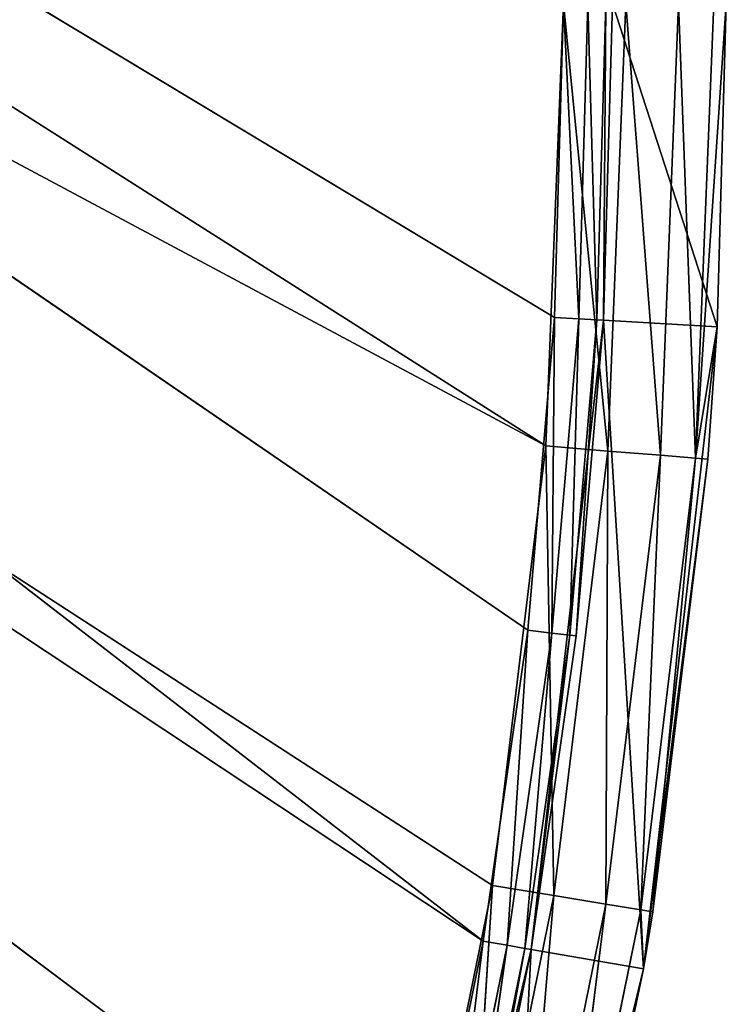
# Model space of a CAD drawing. Extents: x 0 to 71, y 0 to 117.
# Tile 306 of 656: x 66 to 70.34, y 58.76 to 64.82. Entities that reach past the tile are written whole.
import ezdxf

# ---------------------------------------------------------------- set-up
doc = ezdxf.new("R2010")
doc.units = 0
doc.header["$LTSCALE"] = 25.4
doc.layers.get('0').update_dxf_attribs({"color": 13, "linetype": 'CONTINUOUS'})

# ---------------------------------------------------------------- blocks, each defined once
blk = doc.blocks.new('MONO-LONG-I-S-GOLD-7670-76')
at = {"color": 250}
for p, q in [((54.6843, 293.4521, 0.4048), (52.6976, 311.4521, 0.348)), ((52.6976, 311.4521, 0.348), (54.6843, 311.4521, 0.4048)), ((54.6843, 293.4521, 0.4048), (52.6976, 311.4521, 0.348)), ((54.6843, 311.4521, 0.4048), (52.6976, 311.4521, 1.048)), ((52.6976, 311.4521, 1.048), (54.6443, 311.4521, 1.1036)), ((54.6843, 311.4521, 0.4048), (52.6976, 311.4521, 1.048)), ((52.6976, 311.4521, 0.348), (54.6843, 311.4521, 0.4048)), ((54.6443, 311.4521, 1.1036), (52.6976, 293.4521, 1.048)), ((54.6443, 311.4521, 1.1036), (52.6976, 293.4521, 1.048)), ((52.6976, 311.4521, 1.048), (54.6443, 311.4521, 1.1036)), ((58.6318, 311.4521, 0.8577), (54.6443, 311.4521, 1.1036)), ((54.6443, 311.4521, 1.1036), (58.5124, 311.4521, 1.5474)), ((58.6318, 311.4521, 0.8577), (54.6443, 311.4521, 1.1036)), ((54.6843, 311.4521, 0.4048), (54.6443, 311.4521, 1.1036)), ((54.6843, 311.4521, 0.4048), (54.6443, 311.4521, 1.1036)), ((54.6443, 311.4521, 1.1036), (58.5124, 311.4521, 1.5474)), ((54.6443, 311.4521, 1.1036), (56.5847, 293.4521, 1.2703)), ((54.6443, 311.4521, 1.1036), (56.5847, 293.4521, 1.2703)), ((54.6443, 311.4521, 1.1036), (54.6443, 293.4521, 1.1036)), ((54.6443, 311.4521, 1.1036), (54.6443, 293.4521, 1.1036)), ((55.4978, 293.4521, 0.4608), (54.6843, 311.4521, 0.4048)), ((54.6843, 311.4521, 0.4048), (58.6318, 311.4521, 0.8577)), ((55.4978, 293.4521, 0.4608), (54.6843, 311.4521, 0.4048)), ((54.6843, 293.4521, 0.4048), (54.6843, 311.4521, 0.4048)), ((54.6843, 293.4521, 0.4048), (54.6843, 311.4521, 0.4048)), ((54.6843, 311.4521, 0.4048), (58.6318, 311.4521, 0.8577)), ((55.4978, 293.4521, 0.4608), (58.6318, 311.4521, 0.8577)), ((55.4978, 293.4521, 0.4608), (58.6318, 311.4521, 0.8577)), ((58.5124, 311.4521, 1.5474), (56.5847, 293.4521, 1.2703)), ((58.5124, 311.4521, 1.5474), (56.5847, 293.4521, 1.2703)), ((58.2799, 293.4521, 0.7987), (58.6318, 311.4521, 0.8577)), ((58.2799, 293.4521, 0.7987), (58.6318, 311.4521, 0.8577)), ((62.5019, 311.4521, 1.7576), (58.5124, 311.4521, 1.5474)), ((58.5124, 311.4521, 1.5474), (62.3047, 311.4521, 2.4293)), ((62.5019, 311.4521, 1.7576), (58.5124, 311.4521, 1.5474)), ((58.6318, 311.4521, 0.8577), (58.5124, 311.4521, 1.5474)), ((58.6318, 311.4521, 0.8577), (58.5124, 311.4521, 1.5474)), ((58.5124, 311.4521, 1.5474), (62.3047, 311.4521, 2.4293)), ((58.5124, 311.4521, 1.5474), (60.4212, 293.4521, 1.9342)), ((58.5124, 311.4521, 1.5474), (60.4212, 293.4521, 1.9342)), ((58.5124, 311.4521, 1.5474), (58.5124, 293.4521, 1.5474)), ((58.5124, 311.4521, 1.5474), (58.5124, 293.4521, 1.5474)), ((58.6318, 311.4521, 0.8577), (58.6318, 293.4521, 0.8577)), ((58.6318, 311.4521, 0.8577), (58.6318, 293.4521, 0.8577)), ((58.6318, 311.4521, 0.8577), (61.0258, 293.4521, 1.3592)), ((58.6318, 311.4521, 0.8577), (61.0258, 293.4521, 1.3592)), ((58.6318, 311.4521, 0.8577), (62.5019, 311.4521, 1.7576)), ((58.6318, 311.4521, 0.8577), (62.5019, 311.4521, 1.7576)), ((54.6843, 293.4521, 0.4048), (52.6976, 293.4521, 0.348)), ((52.6976, 293.4521, 0.348), (55.4917, 293.0694, 0.5367)), ((52.6976, 293.4521, 0.348), (55.4917, 293.0694, 0.5367)), ((54.6843, 293.4521, 0.4048), (52.6976, 293.4521, 0.348)), ((52.6976, 293.4521, 1.048), (54.6443, 293.4521, 1.1036)), ((52.6976, 293.3021, 1.0882), (54.6443, 293.4521, 1.1036)), ((52.6976, 293.4521, 1.048), (54.6443, 293.4521, 1.1036)), ((52.6976, 293.3021, 1.0882), (54.6443, 293.4521, 1.1036)), ((54.642, 293.3021, 1.1437), (54.6443, 293.4521, 1.1036)), ((54.642, 293.3021, 1.1437), (54.6443, 293.4521, 1.1036)), ((54.642, 293.3021, 1.1437), (56.5847, 293.4521, 1.2703)), ((54.642, 293.3021, 1.1437), (56.5847, 293.4521, 1.2703)), ((54.6443, 293.4521, 1.1036), (56.5847, 293.4521, 1.2703)), ((54.6443, 293.4521, 1.1036), (56.5847, 293.4521, 1.2703)), ((55.4978, 293.4521, 0.4608), (54.6843, 293.4521, 0.4048)), ((54.6843, 293.4521, 0.4048), (55.4917, 293.0694, 0.5367)), ((54.6843, 293.4521, 0.4048), (55.4917, 293.0694, 0.5367)), ((55.4978, 293.4521, 0.4608), (54.6843, 293.4521, 0.4048)), ((55.4917, 293.0694, 0.5367), (58.2799, 293.4521, 0.7987)), ((55.4917, 293.0694, 0.5367), (58.2799, 293.4521, 0.7987)), ((55.4917, 293.0694, 0.5367), (55.4978, 293.4521, 0.4608)), ((55.4917, 293.0694, 0.5367), (55.4978, 293.4521, 0.4608)), ((58.2799, 293.4521, 0.7987), (55.4978, 293.4521, 0.4608)), ((58.2799, 293.4521, 0.7987), (55.4978, 293.4521, 0.4608)), ((56.5801, 293.3021, 1.3102), (56.5847, 293.4521, 1.2703)), ((56.5801, 293.3021, 1.3102), (56.5847, 293.4521, 1.2703)), ((56.5801, 293.3021, 1.3102), (58.5124, 293.4521, 1.5474)), ((56.5801, 293.3021, 1.3102), (58.5124, 293.4521, 1.5474)), ((56.5847, 293.4521, 1.2703), (58.5124, 293.4521, 1.5474)), ((56.5847, 293.4521, 1.2703), (58.5124, 293.4521, 1.5474)), ((58.6318, 293.4521, 0.8577), (58.2677, 293.0694, 0.8738)), ((58.2677, 293.0694, 0.8738), (58.2799, 293.4521, 0.7987)), ((58.6318, 293.4521, 0.8577), (58.2677, 293.0694, 0.8738)), ((58.2677, 293.0694, 0.8738), (58.2799, 293.4521, 0.7987)), ((58.6318, 293.4521, 0.8577), (58.2799, 293.4521, 0.7987)), ((58.6318, 293.4521, 0.8577), (58.2799, 293.4521, 0.7987)), ((58.5056, 293.3021, 1.587), (58.5124, 293.4521, 1.5474)), ((58.5056, 293.3021, 1.587), (58.5124, 293.4521, 1.5474)), ((58.5056, 293.3021, 1.587), (60.4212, 293.4521, 1.9342)), ((58.5056, 293.3021, 1.587), (60.4212, 293.4521, 1.9342)), ((58.5124, 293.4521, 1.5474), (60.4212, 293.4521, 1.9342)), ((58.5124, 293.4521, 1.5474), (60.4212, 293.4521, 1.9342)), ((61.0258, 293.4521, 1.3592), (58.6318, 293.4521, 0.8577)), ((61.0258, 293.4521, 1.3592), (58.6318, 293.4521, 0.8577)), ((61.0076, 293.0694, 1.4331), (58.6318, 293.4521, 0.8577)), ((61.0076, 293.0694, 1.4331), (58.6318, 293.4521, 0.8577)), ((52.6976, 293.1923, 1.198), (54.642, 293.3021, 1.1437)), ((54.642, 293.3021, 1.1437), (52.6976, 293.3021, 1.0882)), ((52.6976, 293.1923, 1.198), (54.642, 293.3021, 1.1437)), ((54.642, 293.3021, 1.1437), (52.6976, 293.3021, 1.0882)), ((54.6358, 293.1923, 1.2534), (54.642, 293.3021, 1.1437)), ((54.6358, 293.1923, 1.2534), (54.642, 293.3021, 1.1437)), ((54.6358, 293.1923, 1.2534), (56.5801, 293.3021, 1.3102)), ((54.6358, 293.1923, 1.2534), (56.5801, 293.3021, 1.3102)), ((56.5801, 293.3021, 1.3102), (54.642, 293.3021, 1.1437)), ((56.5801, 293.3021, 1.3102), (54.642, 293.3021, 1.1437)), ((56.5676, 293.1923, 1.4193), (56.5801, 293.3021, 1.3102)), ((56.5676, 293.1923, 1.4193), (56.5801, 293.3021, 1.3102)), ((56.5676, 293.1923, 1.4193), (58.5056, 293.3021, 1.587)), ((56.5676, 293.1923, 1.4193), (58.5056, 293.3021, 1.587)), ((58.5056, 293.3021, 1.587), (56.5801, 293.3021, 1.3102)), ((58.5056, 293.3021, 1.587), (56.5801, 293.3021, 1.3102)), ((58.4868, 293.1923, 1.6952), (58.5056, 293.3021, 1.587)), ((58.4868, 293.1923, 1.6952), (58.5056, 293.3021, 1.587)), ((58.4868, 293.1923, 1.6952), (60.412, 293.3021, 1.9733)), ((58.4868, 293.1923, 1.6952), (60.412, 293.3021, 1.9733)), ((60.412, 293.3021, 1.9733), (58.5056, 293.3021, 1.587)), ((60.412, 293.3021, 1.9733), (58.5056, 293.3021, 1.587)), ((52.6976, 293.1521, 1.348), (54.6358, 293.1923, 1.2534)), ((54.6358, 293.1923, 1.2534), (52.6976, 293.1923, 1.198)), ((52.6976, 293.1521, 1.348), (54.6358, 293.1923, 1.2534)), ((54.6358, 293.1923, 1.2534), (52.6976, 293.1923, 1.198)), ((54.6272, 293.1521, 1.4031), (54.6358, 293.1923, 1.2534)), ((54.6272, 293.1521, 1.4031), (54.6358, 293.1923, 1.2534)), ((54.6272, 293.1521, 1.4031), (56.5676, 293.1923, 1.4193)), ((54.6272, 293.1521, 1.4031), (56.5676, 293.1923, 1.4193)), ((56.5676, 293.1923, 1.4193), (54.6358, 293.1923, 1.2534)), ((56.5676, 293.1923, 1.4193), (54.6358, 293.1923, 1.2534)), ((56.5505, 293.1521, 1.5683), (56.5676, 293.1923, 1.4193)), ((56.5505, 293.1521, 1.5683), (56.5676, 293.1923, 1.4193)), ((56.5505, 293.1521, 1.5683), (58.4868, 293.1923, 1.6952)), ((56.5505, 293.1521, 1.5683), (58.4868, 293.1923, 1.6952)), ((58.4868, 293.1923, 1.6952), (56.5676, 293.1923, 1.4193)), ((58.4868, 293.1923, 1.6952), (56.5676, 293.1923, 1.4193)), ((58.4613, 293.1521, 1.843), (58.4868, 293.1923, 1.6952)), ((58.4613, 293.1521, 1.843), (58.4868, 293.1923, 1.6952)), ((58.4613, 293.1521, 1.843), (60.3872, 293.1923, 2.0803)), ((58.4613, 293.1521, 1.843), (60.3872, 293.1923, 2.0803)), ((60.3872, 293.1923, 2.0803), (58.4868, 293.1923, 1.6952)), ((60.3872, 293.1923, 2.0803), (58.4868, 293.1923, 1.6952)), ((39.9478, 293.1521, 25.794), (54.6272, 293.1521, 1.4031)), ((58.4613, 293.1521, 1.843), (39.9478, 293.1521, 25.794)), ((58.4613, 293.1521, 1.843), (39.9478, 293.1521, 25.794)), ((56.5505, 293.1521, 1.5683), (39.9478, 293.1521, 25.794)), ((56.5505, 293.1521, 1.5683), (39.9478, 293.1521, 25.794)), ((39.9478, 293.1521, 25.794), (54.6272, 293.1521, 1.4031)), ((41.6526, 293.1521, 27.193), (58.4613, 293.1521, 1.843)), ((60.3532, 293.1521, 2.2264), (41.6526, 293.1521, 27.193)), ((60.3532, 293.1521, 2.2264), (41.6526, 293.1521, 27.193)), ((41.6526, 293.1521, 27.193), (58.4613, 293.1521, 1.843)), ((54.6272, 293.1521, 1.4031), (52.6976, 293.1521, 1.348)), ((54.6272, 293.1521, 1.4031), (52.6976, 293.1521, 1.348)), ((56.5505, 293.1521, 1.5683), (54.6272, 293.1521, 1.4031)), ((56.5505, 293.1521, 1.5683), (54.6272, 293.1521, 1.4031)), ((58.4613, 293.1521, 1.843), (56.5505, 293.1521, 1.5683)), ((58.4613, 293.1521, 1.843), (56.5505, 293.1521, 1.5683)), ((60.3532, 293.1521, 2.2264), (58.4613, 293.1521, 1.843)), ((60.3532, 293.1521, 2.2264), (58.4613, 293.1521, 1.843)), ((52.6976, 293.0694, 0.4241), (55.4917, 293.0694, 0.5367)), ((55.4917, 293.0694, 0.5367), (52.6976, 292.745, 0.6409)), ((55.4917, 293.0694, 0.5367), (52.6976, 292.745, 0.6409)), ((52.6976, 293.0694, 0.4241), (55.4917, 293.0694, 0.5367)), ((55.4917, 293.0694, 0.5367), (55.4743, 292.745, 0.7528)), ((55.4743, 292.745, 0.7528), (58.2677, 293.0694, 0.8738)), ((55.4743, 292.745, 0.7528), (58.2677, 293.0694, 0.8738)), ((55.4917, 293.0694, 0.5367), (55.4743, 292.745, 0.7528)), ((55.4917, 293.0694, 0.5367), (58.2677, 293.0694, 0.8738)), ((55.4917, 293.0694, 0.5367), (58.2677, 293.0694, 0.8738)), ((61.0076, 293.0694, 1.4331), (58.2329, 292.745, 1.0878)), ((58.2329, 292.745, 1.0878), (58.2677, 293.0694, 0.8738)), ((61.0076, 293.0694, 1.4331), (58.2329, 292.745, 1.0878)), ((58.2329, 292.745, 1.0878), (58.2677, 293.0694, 0.8738)), ((61.0076, 293.0694, 1.4331), (58.2677, 293.0694, 0.8738)), ((61.0076, 293.0694, 1.4331), (58.2677, 293.0694, 0.8738)), ((52.6976, 292.745, 0.6409), (55.4743, 292.745, 0.7528)), ((55.4743, 292.745, 0.7528), (52.6976, 292.5282, 0.9653)), ((55.4743, 292.745, 0.7528), (52.6976, 292.5282, 0.9653)), ((52.6976, 292.745, 0.6409), (55.4743, 292.745, 0.7528)), ((55.4743, 292.745, 0.7528), (55.4482, 292.5282, 1.0762)), ((55.4482, 292.5282, 1.0762), (58.2329, 292.745, 1.0878)), ((55.4482, 292.5282, 1.0762), (58.2329, 292.745, 1.0878)), ((55.4743, 292.745, 0.7528), (55.4482, 292.5282, 1.0762)), ((55.4743, 292.745, 0.7528), (58.2329, 292.745, 1.0878)), ((55.4743, 292.745, 0.7528), (58.2329, 292.745, 1.0878)), ((60.9557, 292.745, 1.6436), (58.1809, 292.5282, 1.408)), ((58.1809, 292.5282, 1.408), (58.2329, 292.745, 1.0878)), ((60.9557, 292.745, 1.6436), (58.1809, 292.5282, 1.408)), ((58.1809, 292.5282, 1.408), (58.2329, 292.745, 1.0878)), ((60.9557, 292.745, 1.6436), (58.2329, 292.745, 1.0878)), ((60.9557, 292.745, 1.6436), (58.2329, 292.745, 1.0878)), ((52.6976, 292.5282, 0.9653), (55.4482, 292.5282, 1.0762)), ((55.4482, 292.5282, 1.0762), (52.6976, 292.4521, 1.348)), ((55.4482, 292.5282, 1.0762), (52.6976, 292.4521, 1.348)), ((52.6976, 292.5282, 0.9653), (55.4482, 292.5282, 1.0762)), ((55.4482, 292.5282, 1.0762), (55.4174, 292.4521, 1.4576)), ((55.4174, 292.4521, 1.4576), (58.1809, 292.5282, 1.408)), ((55.4174, 292.4521, 1.4576), (58.1809, 292.5282, 1.408)), ((55.4482, 292.5282, 1.0762), (55.4174, 292.4521, 1.4576)), ((55.4482, 292.5282, 1.0762), (58.1809, 292.5282, 1.408)), ((55.4482, 292.5282, 1.0762), (58.1809, 292.5282, 1.408)), ((60.8781, 292.5282, 1.9586), (58.1195, 292.4521, 1.7857)), ((58.1195, 292.4521, 1.7857), (58.1809, 292.5282, 1.408)), ((60.8781, 292.5282, 1.9586), (58.1195, 292.4521, 1.7857)), ((58.1195, 292.4521, 1.7857), (58.1809, 292.5282, 1.408)), ((60.8781, 292.5282, 1.9586), (58.1809, 292.5282, 1.408)), ((60.8781, 292.5282, 1.9586), (58.1809, 292.5282, 1.408)), ((55.4174, 292.4521, 1.4576), (39.9478, 292.4521, 25.794)), ((55.4174, 292.4521, 1.4576), (39.9478, 292.4521, 25.794)), ((55.4174, 292.4521, 1.4576), (41.6526, 292.4521, 27.193)), ((55.4174, 292.4521, 1.4576), (41.6526, 292.4521, 27.193)), ((58.1195, 292.4521, 1.7857), (41.6526, 292.4521, 27.193)), ((58.1195, 292.4521, 1.7857), (41.6526, 292.4521, 27.193)), ((52.6976, 292.4521, 1.348), (55.4174, 292.4521, 1.4576)), ((52.6976, 292.4521, 1.348), (55.4174, 292.4521, 1.4576)), ((55.4174, 292.4521, 1.4576), (58.1195, 292.4521, 1.7857)), ((55.4174, 292.4521, 1.4576), (58.1195, 292.4521, 1.7857)), ((58.1195, 292.4521, 1.7857), (60.7865, 292.4521, 2.3302)), ((58.1195, 292.4521, 1.7857), (60.7865, 292.4521, 2.3302))]:
    blk.add_line(p, q, dxfattribs=at)
mesh = blk.add_polyface(dxfattribs=at)
corners = [(54.6843, 293.4521, 0.4048), (52.6976, 311.4521, 0.348), (54.6843, 311.4521, 0.4048)]
mesh.append_faces([[corners[k] for k in face] for face in [(0, 1, 2)]], dxfattribs={"color": 250})
mesh = blk.add_polyface(dxfattribs=at)
corners = [(54.6843, 293.4521, 0.4048), (52.6976, 293.4521, 0.348), (52.6976, 311.4521, 0.348)]
mesh.append_faces([[corners[k] for k in face] for face in [(0, 1, 2)]], dxfattribs={"color": 250})
mesh = blk.add_polyface(dxfattribs=at)
corners = [(54.6443, 311.4521, 1.1036), (54.6843, 311.4521, 0.4048), (52.6976, 311.4521, 1.048)]
mesh.append_faces([[corners[k] for k in face] for face in [(0, 1, 2)]], dxfattribs={"color": 250})
mesh = blk.add_polyface(dxfattribs=at)
corners = [(52.6976, 311.4521, 1.048), (54.6843, 311.4521, 0.4048), (52.6976, 311.4521, 0.348)]
mesh.append_faces([[corners[k] for k in face] for face in [(0, 1, 2)]], dxfattribs={"color": 250})
mesh = blk.add_polyface(dxfattribs=at)
corners = [(54.6443, 311.4521, 1.1036), (52.6976, 293.4521, 1.048), (54.6443, 293.4521, 1.1036)]
mesh.append_faces([[corners[k] for k in face] for face in [(0, 1, 2)]], dxfattribs={"color": 250})
mesh = blk.add_polyface(dxfattribs=at)
corners = [(54.6443, 311.4521, 1.1036), (52.6976, 311.4521, 1.048), (52.6976, 293.4521, 1.048)]
mesh.append_faces([[corners[k] for k in face] for face in [(0, 1, 2)]], dxfattribs={"color": 250})
mesh = blk.add_polyface(dxfattribs=at)
corners = [(58.5124, 311.4521, 1.5474), (58.6318, 311.4521, 0.8577), (54.6443, 311.4521, 1.1036)]
mesh.append_faces([[corners[k] for k in face] for face in [(0, 1, 2)]], dxfattribs={"color": 250})
mesh = blk.add_polyface(dxfattribs=at)
corners = [(54.6443, 311.4521, 1.1036), (58.6318, 311.4521, 0.8577), (54.6843, 311.4521, 0.4048)]
mesh.append_faces([[corners[k] for k in face] for face in [(0, 1, 2)]], dxfattribs={"color": 250})
mesh = blk.add_polyface(dxfattribs=at)
corners = [(58.5124, 311.4521, 1.5474), (54.6443, 311.4521, 1.1036), (56.5847, 293.4521, 1.2703)]
mesh.append_faces([[corners[k] for k in face] for face in [(0, 1, 2)]], dxfattribs={"color": 250})
mesh = blk.add_polyface(dxfattribs=at)
corners = [(56.5847, 293.4521, 1.2703), (54.6443, 311.4521, 1.1036), (54.6443, 293.4521, 1.1036)]
mesh.append_faces([[corners[k] for k in face] for face in [(0, 1, 2)]], dxfattribs={"color": 250})
mesh = blk.add_polyface(dxfattribs=at)
corners = [(58.6318, 311.4521, 0.8577), (55.4978, 293.4521, 0.4608), (54.6843, 311.4521, 0.4048)]
mesh.append_faces([[corners[k] for k in face] for face in [(0, 1, 2)]], dxfattribs={"color": 250})
mesh = blk.add_polyface(dxfattribs=at)
corners = [(55.4978, 293.4521, 0.4608), (54.6843, 293.4521, 0.4048), (54.6843, 311.4521, 0.4048)]
mesh.append_faces([[corners[k] for k in face] for face in [(0, 1, 2)]], dxfattribs={"color": 250})
mesh = blk.add_polyface(dxfattribs=at)
corners = [(58.6318, 311.4521, 0.8577), (58.2799, 293.4521, 0.7987), (55.4978, 293.4521, 0.4608)]
mesh.append_faces([[corners[k] for k in face] for face in [(0, 1, 2)]], dxfattribs={"color": 250})
mesh = blk.add_polyface(dxfattribs=at)
corners = [(58.5124, 311.4521, 1.5474), (56.5847, 293.4521, 1.2703), (58.5124, 293.4521, 1.5474)]
mesh.append_faces([[corners[k] for k in face] for face in [(0, 1, 2)]], dxfattribs={"color": 250})
mesh = blk.add_polyface(dxfattribs=at)
corners = [(58.6318, 293.4521, 0.8577), (58.2799, 293.4521, 0.7987), (58.6318, 311.4521, 0.8577)]
mesh.append_faces([[corners[k] for k in face] for face in [(0, 1, 2)]], dxfattribs={"color": 250})
mesh = blk.add_polyface(dxfattribs=at)
corners = [(62.3047, 311.4521, 2.4293), (62.5019, 311.4521, 1.7576), (58.5124, 311.4521, 1.5474)]
mesh.append_faces([[corners[k] for k in face] for face in [(0, 1, 2)]], dxfattribs={"color": 250})
mesh = blk.add_polyface(dxfattribs=at)
corners = [(62.5019, 311.4521, 1.7576), (58.6318, 311.4521, 0.8577), (58.5124, 311.4521, 1.5474)]
mesh.append_faces([[corners[k] for k in face] for face in [(0, 1, 2)]], dxfattribs={"color": 250})
mesh = blk.add_polyface(dxfattribs=at)
corners = [(62.3047, 311.4521, 2.4293), (58.5124, 311.4521, 1.5474), (60.4212, 293.4521, 1.9342)]
mesh.append_faces([[corners[k] for k in face] for face in [(0, 1, 2)]], dxfattribs={"color": 250})
mesh = blk.add_polyface(dxfattribs=at)
corners = [(60.4212, 293.4521, 1.9342), (58.5124, 311.4521, 1.5474), (58.5124, 293.4521, 1.5474)]
mesh.append_faces([[corners[k] for k in face] for face in [(0, 1, 2)]], dxfattribs={"color": 250})
mesh = blk.add_polyface(dxfattribs=at)
corners = [(61.0258, 293.4521, 1.3592), (58.6318, 293.4521, 0.8577), (58.6318, 311.4521, 0.8577)]
mesh.append_faces([[corners[k] for k in face] for face in [(0, 1, 2)]], dxfattribs={"color": 250})
mesh = blk.add_polyface(dxfattribs=at)
corners = [(62.5019, 311.4521, 1.7576), (61.0258, 293.4521, 1.3592), (58.6318, 311.4521, 0.8577)]
mesh.append_faces([[corners[k] for k in face] for face in [(0, 1, 2)]], dxfattribs={"color": 250})
mesh = blk.add_polyface(dxfattribs=at)
corners = [(55.4917, 293.0694, 0.5367), (52.6976, 293.0694, 0.4241), (52.6976, 293.4521, 0.348)]
mesh.append_faces([[corners[k] for k in face] for face in [(0, 1, 2)]], dxfattribs={"color": 250})
mesh = blk.add_polyface(dxfattribs=at)
corners = [(55.4917, 293.0694, 0.5367), (52.6976, 293.4521, 0.348), (54.6843, 293.4521, 0.4048)]
mesh.append_faces([[corners[k] for k in face] for face in [(0, 1, 2)]], dxfattribs={"color": 250})
mesh = blk.add_polyface(dxfattribs=at)
corners = [(54.6443, 293.4521, 1.1036), (52.6976, 293.4521, 1.048), (52.6976, 293.3021, 1.0882)]
mesh.append_faces([[corners[k] for k in face] for face in [(0, 1, 2)]], dxfattribs={"color": 250})
mesh = blk.add_polyface(dxfattribs=at)
corners = [(54.6443, 293.4521, 1.1036), (52.6976, 293.3021, 1.0882), (54.642, 293.3021, 1.1437)]
mesh.append_faces([[corners[k] for k in face] for face in [(0, 1, 2)]], dxfattribs={"color": 250})
mesh = blk.add_polyface(dxfattribs=at)
corners = [(56.5847, 293.4521, 1.2703), (54.6443, 293.4521, 1.1036), (54.642, 293.3021, 1.1437)]
mesh.append_faces([[corners[k] for k in face] for face in [(0, 1, 2)]], dxfattribs={"color": 250})
mesh = blk.add_polyface(dxfattribs=at)
corners = [(56.5847, 293.4521, 1.2703), (54.642, 293.3021, 1.1437), (56.5801, 293.3021, 1.3102)]
mesh.append_faces([[corners[k] for k in face] for face in [(0, 1, 2)]], dxfattribs={"color": 250})
mesh = blk.add_polyface(dxfattribs=at)
corners = [(55.4978, 293.4521, 0.4608), (55.4917, 293.0694, 0.5367), (54.6843, 293.4521, 0.4048)]
mesh.append_faces([[corners[k] for k in face] for face in [(0, 1, 2)]], dxfattribs={"color": 250})
mesh = blk.add_polyface(dxfattribs=at)
corners = [(58.2799, 293.4521, 0.7987), (58.2677, 293.0694, 0.8738), (55.4917, 293.0694, 0.5367)]
mesh.append_faces([[corners[k] for k in face] for face in [(0, 1, 2)]], dxfattribs={"color": 250})
mesh = blk.add_polyface(dxfattribs=at)
corners = [(58.2799, 293.4521, 0.7987), (55.4917, 293.0694, 0.5367), (55.4978, 293.4521, 0.4608)]
mesh.append_faces([[corners[k] for k in face] for face in [(0, 1, 2)]], dxfattribs={"color": 250})
mesh = blk.add_polyface(dxfattribs=at)
corners = [(58.5124, 293.4521, 1.5474), (56.5847, 293.4521, 1.2703), (56.5801, 293.3021, 1.3102)]
mesh.append_faces([[corners[k] for k in face] for face in [(0, 1, 2)]], dxfattribs={"color": 250})
mesh = blk.add_polyface(dxfattribs=at)
corners = [(58.5124, 293.4521, 1.5474), (56.5801, 293.3021, 1.3102), (58.5056, 293.3021, 1.587)]
mesh.append_faces([[corners[k] for k in face] for face in [(0, 1, 2)]], dxfattribs={"color": 250})
mesh = blk.add_polyface(dxfattribs=at)
corners = [(58.6318, 293.4521, 0.8577), (58.2677, 293.0694, 0.8738), (58.2799, 293.4521, 0.7987)]
mesh.append_faces([[corners[k] for k in face] for face in [(0, 1, 2)]], dxfattribs={"color": 250})
mesh = blk.add_polyface(dxfattribs=at)
corners = [(61.0076, 293.0694, 1.4331), (58.2677, 293.0694, 0.8738), (58.6318, 293.4521, 0.8577)]
mesh.append_faces([[corners[k] for k in face] for face in [(0, 1, 2)]], dxfattribs={"color": 250})
mesh = blk.add_polyface(dxfattribs=at)
corners = [(60.4212, 293.4521, 1.9342), (58.5124, 293.4521, 1.5474), (58.5056, 293.3021, 1.587)]
mesh.append_faces([[corners[k] for k in face] for face in [(0, 1, 2)]], dxfattribs={"color": 250})
mesh = blk.add_polyface(dxfattribs=at)
corners = [(60.4212, 293.4521, 1.9342), (58.5056, 293.3021, 1.587), (60.412, 293.3021, 1.9733)]
mesh.append_faces([[corners[k] for k in face] for face in [(0, 1, 2)]], dxfattribs={"color": 250})
mesh = blk.add_polyface(dxfattribs=at)
corners = [(61.0258, 293.4521, 1.3592), (61.0076, 293.0694, 1.4331), (58.6318, 293.4521, 0.8577)]
mesh.append_faces([[corners[k] for k in face] for face in [(0, 1, 2)]], dxfattribs={"color": 250})
mesh = blk.add_polyface(dxfattribs=at)
corners = [(52.6976, 293.1923, 1.198), (54.642, 293.3021, 1.1437), (52.6976, 293.3021, 1.0882)]
mesh.append_faces([[corners[k] for k in face] for face in [(0, 1, 2)]], dxfattribs={"color": 250})
mesh = blk.add_polyface(dxfattribs=at)
corners = [(54.6358, 293.1923, 1.2534), (54.642, 293.3021, 1.1437), (52.6976, 293.1923, 1.198)]
mesh.append_faces([[corners[k] for k in face] for face in [(0, 1, 2)]], dxfattribs={"color": 250})
mesh = blk.add_polyface(dxfattribs=at)
corners = [(56.5801, 293.3021, 1.3102), (54.642, 293.3021, 1.1437), (54.6358, 293.1923, 1.2534)]
mesh.append_faces([[corners[k] for k in face] for face in [(0, 1, 2)]], dxfattribs={"color": 250})
mesh = blk.add_polyface(dxfattribs=at)
corners = [(56.5676, 293.1923, 1.4193), (56.5801, 293.3021, 1.3102), (54.6358, 293.1923, 1.2534)]
mesh.append_faces([[corners[k] for k in face] for face in [(0, 1, 2)]], dxfattribs={"color": 250})
mesh = blk.add_polyface(dxfattribs=at)
corners = [(58.5056, 293.3021, 1.587), (56.5801, 293.3021, 1.3102), (56.5676, 293.1923, 1.4193)]
mesh.append_faces([[corners[k] for k in face] for face in [(0, 1, 2)]], dxfattribs={"color": 250})
mesh = blk.add_polyface(dxfattribs=at)
corners = [(58.4868, 293.1923, 1.6952), (58.5056, 293.3021, 1.587), (56.5676, 293.1923, 1.4193)]
mesh.append_faces([[corners[k] for k in face] for face in [(0, 1, 2)]], dxfattribs={"color": 250})
mesh = blk.add_polyface(dxfattribs=at)
corners = [(60.412, 293.3021, 1.9733), (58.5056, 293.3021, 1.587), (58.4868, 293.1923, 1.6952)]
mesh.append_faces([[corners[k] for k in face] for face in [(0, 1, 2)]], dxfattribs={"color": 250})
mesh = blk.add_polyface(dxfattribs=at)
corners = [(60.3872, 293.1923, 2.0803), (60.412, 293.3021, 1.9733), (58.4868, 293.1923, 1.6952)]
mesh.append_faces([[corners[k] for k in face] for face in [(0, 1, 2)]], dxfattribs={"color": 250})
mesh = blk.add_polyface(dxfattribs=at)
corners = [(52.6976, 293.1521, 1.348), (54.6358, 293.1923, 1.2534), (52.6976, 293.1923, 1.198)]
mesh.append_faces([[corners[k] for k in face] for face in [(0, 1, 2)]], dxfattribs={"color": 250})
mesh = blk.add_polyface(dxfattribs=at)
corners = [(54.6272, 293.1521, 1.4031), (54.6358, 293.1923, 1.2534), (52.6976, 293.1521, 1.348)]
mesh.append_faces([[corners[k] for k in face] for face in [(0, 1, 2)]], dxfattribs={"color": 250})
mesh = blk.add_polyface(dxfattribs=at)
corners = [(56.5676, 293.1923, 1.4193), (54.6358, 293.1923, 1.2534), (54.6272, 293.1521, 1.4031)]
mesh.append_faces([[corners[k] for k in face] for face in [(0, 1, 2)]], dxfattribs={"color": 250})
mesh = blk.add_polyface(dxfattribs=at)
corners = [(56.5505, 293.1521, 1.5683), (56.5676, 293.1923, 1.4193), (54.6272, 293.1521, 1.4031)]
mesh.append_faces([[corners[k] for k in face] for face in [(0, 1, 2)]], dxfattribs={"color": 250})
mesh = blk.add_polyface(dxfattribs=at)
corners = [(58.4868, 293.1923, 1.6952), (56.5676, 293.1923, 1.4193), (56.5505, 293.1521, 1.5683)]
mesh.append_faces([[corners[k] for k in face] for face in [(0, 1, 2)]], dxfattribs={"color": 250})
mesh = blk.add_polyface(dxfattribs=at)
corners = [(58.4613, 293.1521, 1.843), (58.4868, 293.1923, 1.6952), (56.5505, 293.1521, 1.5683)]
mesh.append_faces([[corners[k] for k in face] for face in [(0, 1, 2)]], dxfattribs={"color": 250})
mesh = blk.add_polyface(dxfattribs=at)
corners = [(60.3872, 293.1923, 2.0803), (58.4868, 293.1923, 1.6952), (58.4613, 293.1521, 1.843)]
mesh.append_faces([[corners[k] for k in face] for face in [(0, 1, 2)]], dxfattribs={"color": 250})
mesh = blk.add_polyface(dxfattribs=at)
corners = [(60.3532, 293.1521, 2.2264), (60.3872, 293.1923, 2.0803), (58.4613, 293.1521, 1.843)]
mesh.append_faces([[corners[k] for k in face] for face in [(0, 1, 2)]], dxfattribs={"color": 250})
mesh = blk.add_polyface(dxfattribs=at)
corners = [(39.9478, 293.1521, 25.794), (54.6272, 293.1521, 1.4031), (52.6976, 293.1521, 1.348)]
mesh.append_faces([[corners[k] for k in face] for face in [(0, 1, 2)]], dxfattribs={"color": 250})
mesh = blk.add_polyface(dxfattribs=at)
corners = [(41.6526, 293.1521, 27.193), (58.4613, 293.1521, 1.843), (39.9478, 293.1521, 25.794)]
mesh.append_faces([[corners[k] for k in face] for face in [(0, 1, 2)]], dxfattribs={"color": 250})
mesh = blk.add_polyface(dxfattribs=at)
corners = [(39.9478, 293.1521, 25.794), (58.4613, 293.1521, 1.843), (56.5505, 293.1521, 1.5683)]
mesh.append_faces([[corners[k] for k in face] for face in [(0, 1, 2)]], dxfattribs={"color": 250})
mesh = blk.add_polyface(dxfattribs=at)
corners = [(39.9478, 293.1521, 25.794), (56.5505, 293.1521, 1.5683), (54.6272, 293.1521, 1.4031)]
mesh.append_faces([[corners[k] for k in face] for face in [(0, 1, 2)]], dxfattribs={"color": 250})
mesh = blk.add_polyface(dxfattribs=at)
corners = [(41.6526, 293.1521, 27.193), (64.0561, 293.1521, 3.3137), (62.2202, 293.1521, 2.7171)]
mesh.append_faces([[corners[k] for k in face] for face in [(0, 1, 2)]], dxfattribs={"color": 250})
mesh = blk.add_polyface(dxfattribs=at)
corners = [(41.6526, 293.1521, 27.193), (62.2202, 293.1521, 2.7171), (60.3532, 293.1521, 2.2264)]
mesh.append_faces([[corners[k] for k in face] for face in [(0, 1, 2)]], dxfattribs={"color": 250})
mesh = blk.add_polyface(dxfattribs=at)
corners = [(41.6526, 293.1521, 27.193), (60.3532, 293.1521, 2.2264), (58.4613, 293.1521, 1.843)]
mesh.append_faces([[corners[k] for k in face] for face in [(0, 1, 2)]], dxfattribs={"color": 250})
mesh = blk.add_polyface(dxfattribs=at)
corners = [(41.6526, 293.1521, 27.193), (67.6109, 293.1521, 4.8159), (65.8549, 293.1521, 4.014)]
mesh.append_faces([[corners[k] for k in face] for face in [(0, 1, 2)]], dxfattribs={"color": 250})
mesh = blk.add_polyface(dxfattribs=at)
corners = [(41.6526, 293.1521, 27.193), (65.8549, 293.1521, 4.014), (64.0561, 293.1521, 3.3137)]
mesh.append_faces([[corners[k] for k in face] for face in [(0, 1, 2)]], dxfattribs={"color": 250})
mesh = blk.add_polyface(dxfattribs=at)
corners = [(55.4917, 293.0694, 0.5367), (52.6976, 292.745, 0.6409), (52.6976, 293.0694, 0.4241)]
mesh.append_faces([[corners[k] for k in face] for face in [(0, 1, 2)]], dxfattribs={"color": 250})
mesh = blk.add_polyface(dxfattribs=at)
corners = [(55.4917, 293.0694, 0.5367), (55.4743, 292.745, 0.7528), (52.6976, 292.745, 0.6409)]
mesh.append_faces([[corners[k] for k in face] for face in [(0, 1, 2)]], dxfattribs={"color": 250})
mesh = blk.add_polyface(dxfattribs=at)
corners = [(58.2677, 293.0694, 0.8738), (58.2329, 292.745, 1.0878), (55.4743, 292.745, 0.7528)]
mesh.append_faces([[corners[k] for k in face] for face in [(0, 1, 2)]], dxfattribs={"color": 250})
mesh = blk.add_polyface(dxfattribs=at)
corners = [(58.2677, 293.0694, 0.8738), (55.4743, 292.745, 0.7528), (55.4917, 293.0694, 0.5367)]
mesh.append_faces([[corners[k] for k in face] for face in [(0, 1, 2)]], dxfattribs={"color": 250})
mesh = blk.add_polyface(dxfattribs=at)
corners = [(61.0076, 293.0694, 1.4331), (58.2329, 292.745, 1.0878), (58.2677, 293.0694, 0.8738)]
mesh.append_faces([[corners[k] for k in face] for face in [(0, 1, 2)]], dxfattribs={"color": 250})
mesh = blk.add_polyface(dxfattribs=at)
corners = [(61.0076, 293.0694, 1.4331), (60.9557, 292.745, 1.6436), (58.2329, 292.745, 1.0878)]
mesh.append_faces([[corners[k] for k in face] for face in [(0, 1, 2)]], dxfattribs={"color": 250})
mesh = blk.add_polyface(dxfattribs=at)
corners = [(52.6976, 292.5282, 0.9653), (52.6976, 292.745, 0.6409), (55.4743, 292.745, 0.7528)]
mesh.append_faces([[corners[k] for k in face] for face in [(0, 1, 2)]], dxfattribs={"color": 250})
mesh = blk.add_polyface(dxfattribs=at)
corners = [(55.4482, 292.5282, 1.0762), (52.6976, 292.5282, 0.9653), (55.4743, 292.745, 0.7528)]
mesh.append_faces([[corners[k] for k in face] for face in [(0, 1, 2)]], dxfattribs={"color": 250})
mesh = blk.add_polyface(dxfattribs=at)
corners = [(58.1809, 292.5282, 1.408), (55.4482, 292.5282, 1.0762), (58.2329, 292.745, 1.0878)]
mesh.append_faces([[corners[k] for k in face] for face in [(0, 1, 2)]], dxfattribs={"color": 250})
mesh = blk.add_polyface(dxfattribs=at)
corners = [(58.2329, 292.745, 1.0878), (55.4482, 292.5282, 1.0762), (55.4743, 292.745, 0.7528)]
mesh.append_faces([[corners[k] for k in face] for face in [(0, 1, 2)]], dxfattribs={"color": 250})
mesh = blk.add_polyface(dxfattribs=at)
corners = [(60.9557, 292.745, 1.6436), (58.1809, 292.5282, 1.408), (58.2329, 292.745, 1.0878)]
mesh.append_faces([[corners[k] for k in face] for face in [(0, 1, 2)]], dxfattribs={"color": 250})
mesh = blk.add_polyface(dxfattribs=at)
corners = [(60.8781, 292.5282, 1.9586), (58.1809, 292.5282, 1.408), (60.9557, 292.745, 1.6436)]
mesh.append_faces([[corners[k] for k in face] for face in [(0, 1, 2)]], dxfattribs={"color": 250})
mesh = blk.add_polyface(dxfattribs=at)
corners = [(52.6976, 292.4521, 1.348), (52.6976, 292.5282, 0.9653), (55.4482, 292.5282, 1.0762)]
mesh.append_faces([[corners[k] for k in face] for face in [(0, 1, 2)]], dxfattribs={"color": 250})
mesh = blk.add_polyface(dxfattribs=at)
corners = [(55.4174, 292.4521, 1.4576), (52.6976, 292.4521, 1.348), (55.4482, 292.5282, 1.0762)]
mesh.append_faces([[corners[k] for k in face] for face in [(0, 1, 2)]], dxfattribs={"color": 250})
mesh = blk.add_polyface(dxfattribs=at)
corners = [(58.1195, 292.4521, 1.7857), (55.4174, 292.4521, 1.4576), (58.1809, 292.5282, 1.408)]
mesh.append_faces([[corners[k] for k in face] for face in [(0, 1, 2)]], dxfattribs={"color": 250})
mesh = blk.add_polyface(dxfattribs=at)
corners = [(55.4174, 292.4521, 1.4576), (55.4482, 292.5282, 1.0762), (58.1809, 292.5282, 1.408)]
mesh.append_faces([[corners[k] for k in face] for face in [(0, 1, 2)]], dxfattribs={"color": 250})
mesh = blk.add_polyface(dxfattribs=at)
corners = [(60.8781, 292.5282, 1.9586), (58.1195, 292.4521, 1.7857), (58.1809, 292.5282, 1.408)]
mesh.append_faces([[corners[k] for k in face] for face in [(0, 1, 2)]], dxfattribs={"color": 250})
mesh = blk.add_polyface(dxfattribs=at)
corners = [(60.7865, 292.4521, 2.3302), (58.1195, 292.4521, 1.7857), (60.8781, 292.5282, 1.9586)]
mesh.append_faces([[corners[k] for k in face] for face in [(0, 1, 2)]], dxfattribs={"color": 250})
mesh = blk.add_polyface(dxfattribs=at)
corners = [(39.9478, 292.4521, 25.794), (52.6976, 292.4521, 1.348), (55.4174, 292.4521, 1.4576)]
mesh.append_faces([[corners[k] for k in face] for face in [(0, 1, 2)]], dxfattribs={"color": 250})
mesh = blk.add_polyface(dxfattribs=at)
corners = [(41.6526, 292.4521, 27.193), (39.9478, 292.4521, 25.794), (55.4174, 292.4521, 1.4576)]
mesh.append_faces([[corners[k] for k in face] for face in [(0, 1, 2)]], dxfattribs={"color": 250})
mesh = blk.add_polyface(dxfattribs=at)
corners = [(41.6526, 292.4521, 27.193), (55.4174, 292.4521, 1.4576), (58.1195, 292.4521, 1.7857)]
mesh.append_faces([[corners[k] for k in face] for face in [(0, 1, 2)]], dxfattribs={"color": 250})
mesh = blk.add_polyface(dxfattribs=at)
corners = [(41.6526, 292.4521, 27.193), (58.1195, 292.4521, 1.7857), (60.7865, 292.4521, 2.3302)]
mesh.append_faces([[corners[k] for k in face] for face in [(0, 1, 2)]], dxfattribs={"color": 250})
mesh = blk.add_polyface(dxfattribs=at)
corners = [(41.6526, 292.4521, 27.193), (60.7865, 292.4521, 2.3302), (63.401, 292.4521, 3.0875)]
mesh.append_faces([[corners[k] for k in face] for face in [(0, 1, 2)]], dxfattribs={"color": 250})
mesh = blk.add_polyface(dxfattribs=at)
corners = [(41.6526, 292.4521, 27.193), (63.401, 292.4521, 3.0875), (65.9461, 292.4521, 4.0527)]
mesh.append_faces([[corners[k] for k in face] for face in [(0, 1, 2)]], dxfattribs={"color": 250})
mesh = blk.add_polyface(dxfattribs=at)
corners = [(43.0516, 292.4521, 28.8978), (41.6526, 292.4521, 27.193), (65.9461, 292.4521, 4.0527)]
mesh.append_faces([[corners[k] for k in face] for face in [(0, 1, 2)]], dxfattribs={"color": 250})
mesh = blk.add_polyface(dxfattribs=at)
corners = [(43.0516, 292.4521, 28.8978), (65.9461, 292.4521, 4.0527), (68.4053, 292.4521, 5.2196)]
mesh.append_faces([[corners[k] for k in face] for face in [(0, 1, 2)]], dxfattribs={"color": 250})

msp = doc.modelspace()

# ---------------------------------------------------------------- block references
at = {"color": 0, "extrusion": (-1, 2.22045e-16, -4.44089e-16)}
msp.add_blockref('MONO-LONG-I-S-GOLD-7670-76', (-117.6143, -1.6302, -70.6892), dxfattribs=at)

doc.saveas('drawing.dxf')
